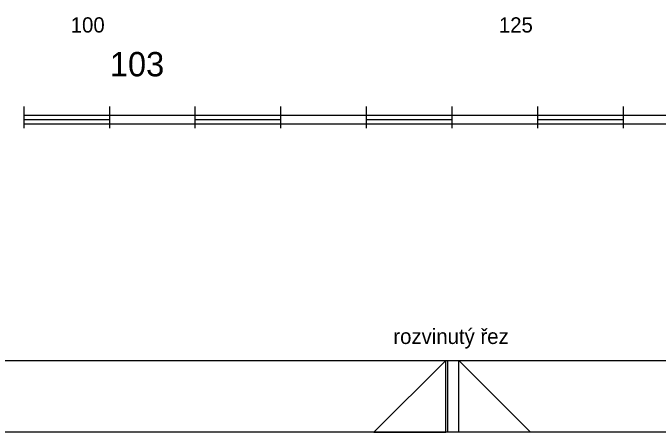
# Model space of a CAD drawing. Extents: x 3042 to 4120, y 576 to 2694.
# Drawn here: x 3883.61 to 3921.28, y 2184.59 to 2209.09 of the extents above; entities that cross this region are included whole.
import ezdxf

# ---------------------------------------------------------------- set-up
doc = ezdxf.new("R2010")
doc.units = 0
for name, color, linetype in [('1', 7, 'Continuous'), ('14', 7, 'Continuous'), ('2', 7, 'Continuous'), ('5', 7, 'Continuous'), ('7', 7, 'Continuous'), ('8', 7, 'Continuous')]:
    doc.layers.add(name, color=color, linetype=linetype)

msp = doc.modelspace()

# ---------------------------------------------------------------- linework, layer by layer
at = {"layer": '1'}
for points in [[(3699.011, 2289.585), (4119.511, 2289.585), (4119.511, 2184.585), (3699.011, 2184.585), (3699.011, 2289.585)], [(3703.202, 2188.776), (4115.32, 2188.776), (4115.32, 2285.394), (3703.202, 2285.394), (3703.202, 2188.776)]]:
    msp.add_lwpolyline(points, dxfattribs=at)
at = {"layer": '2'}
for points in [[(3908.88, 2184.585), (3908.88, 2188.776), (3904.689, 2184.585), (3908.88, 2184.585)], [(3909.011, 2184.585), (3909.011, 2188.776)], [(3909.642, 2184.585), (3909.642, 2188.776), (3913.833, 2184.585), (3909.642, 2184.585)]]:
    msp.add_lwpolyline(points, dxfattribs=at)
at = {"layer": '8'}
for points in [[(3884.261, 2202.346), (3884.261, 2203.616)], [(3889.261, 2202.346), (3889.261, 2203.616)], [(3894.261, 2202.346), (3894.261, 2203.616)], [(3899.261, 2202.346), (3899.261, 2203.616)], [(3904.261, 2202.346), (3904.261, 2203.616)], [(3909.261, 2202.346), (3909.261, 2203.616)], [(3914.261, 2202.346), (3914.261, 2203.616)], [(3919.261, 2202.346), (3919.261, 2203.616)], [(3884.261, 2203.108), (3934.261, 2203.108)], [(3884.261, 2202.854), (3889.261, 2202.854)], [(3894.261, 2202.854), (3899.261, 2202.854)], [(3904.261, 2202.854), (3909.261, 2202.854)], [(3914.261, 2202.854), (3919.261, 2202.854)], [(3884.261, 2202.6), (3934.261, 2202.6)]]:
    msp.add_lwpolyline(points, dxfattribs=at)

# ---------------------------------------------------------------- texts
at = {"layer": '14'}
msp.add_text('103', height=1.4224, dxfattribs=at).set_placement((3889.272, 2205.379))
at = {"layer": '5'}
msp.add_text('rozvinutý řez', height=0.889, dxfattribs=at).set_placement((3905.821, 2189.735))
at = {"layer": '7'}
for s, p in [('100', (3886.985, 2207.94)), ('125', (3911.985, 2207.94))]:
    msp.add_text(s, height=0.889, dxfattribs=at).set_placement(p)

doc.saveas('drawing.dxf')
